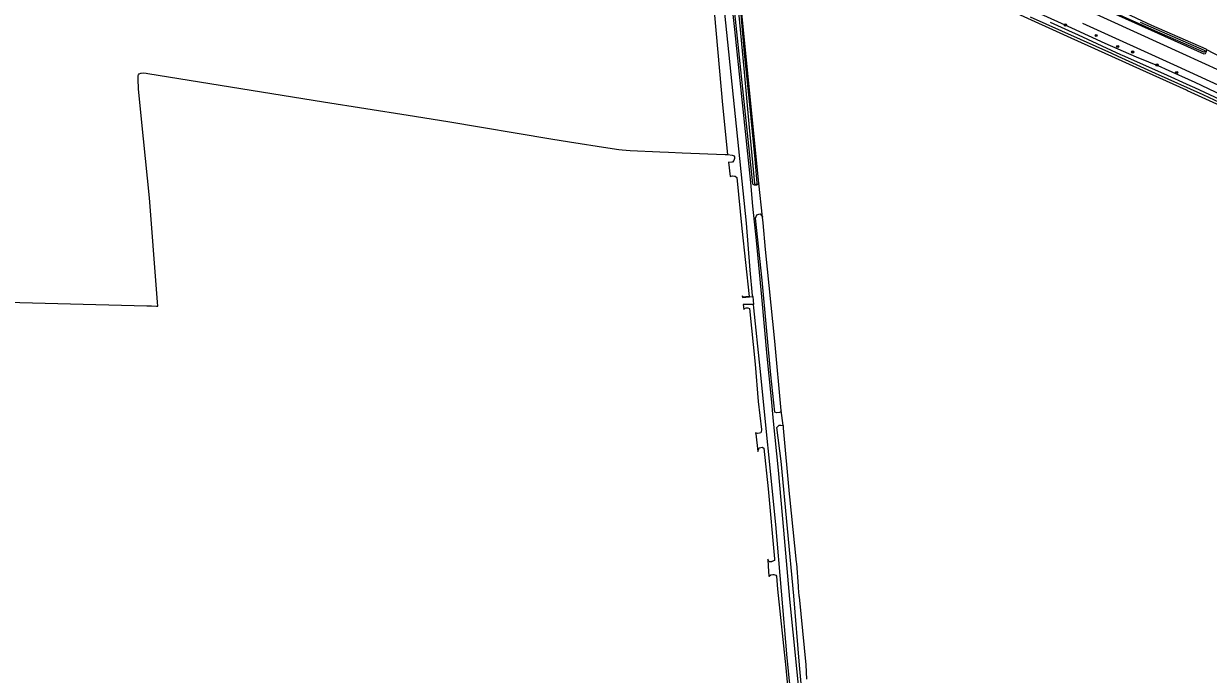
# Model space of a CAD drawing. Extents: x 126000 to 131009, y 393000 to 395500.
# Drawn here: x 127157.3 to 127601.7, y 394204.5 to 394448.3 of the extents above; entities that cross this region are included whole.
import ezdxf

# ---------------------------------------------------------------- set-up
doc = ezdxf.new("R2010")
doc.units = 0
doc.layers.add('gt-symb-boom', color=7, linetype='Continuous')
doc.layers.add('gx-grn-maaiveld', color=7, linetype='Continuous')

# ---------------------------------------------------------------- blocks, each defined once
blk = doc.blocks.new('gt0-BOOM')
at = {"layer": 'gt-symb-boom'}
for radius in [0.4, 0.2]:
    blk.add_circle((0, 0), radius, dxfattribs=at)

msp = doc.modelspace()

# ---------------------------------------------------------------- linework, layer by layer
at = {"layer": 'gx-grn-maaiveld'}
for p, q in [((127608.76, 394434.49), (127601.09, 394438.57)), ((127434.48, 394375.86), (127433.12, 394388.56)), ((127430.8, 394346.11), (127431.12, 394343.07)), ((127442.15, 394297.8), (127441.47, 394303.37))]:
    msp.add_line(p, q, dxfattribs=at)
for points in [[(127429.63, 394514.27), (127448.92, 394505.35), (127476.96, 394492.9), (127550.73, 394459.3), (127599.99, 394437.01), (127600.65, 394437.14), (127600.8, 394437.41), (127601.06, 394437.91), (127601.09, 394438.57)], [(127430.61, 394516.13), (127458.03, 394503.42), (127479.86, 394493.61), (127506.76, 394481.71), (127559.23, 394457.76), (127580.37, 394447.81), (127600.72, 394438.95), (127601.09, 394438.57)], [(127433.12, 394388.56), (127432.94, 394388.32), (127432.75, 394388.08), (127432.17, 394387.88), (127432.1, 394387.86), (127431.48, 394387.86), (127431.02, 394388.02), (127430.87, 394388.33), (127419.62, 394495.24), (127419.94, 394496.17), (127420.33, 394496.55), (127421.21, 394496.81), (127421.34, 394496.85), (127421.95, 394496.61), (127422.25, 394496.37), (127422.42, 394496.23)], [(127433.12, 394388.56), (127431.88, 394400.98), (127424.72, 394472.35), (127423.48, 394485.81), (127422.57, 394495.76), (127422.42, 394496.23)], [(127615.9, 394413.2), (127593.85, 394423.24), (127593.57, 394423.37), (127573.56, 394432.4), (127569.37, 394434.3), (127550.29, 394442.92), (127528.51, 394452.76), (127505.19, 394463.29), (127495.74, 394467.56), (127486.69, 394471.65), (127482.57, 394473.51), (127481.67, 394473.92), (127467.93, 394480.15), (127453, 394486.93), (127452.02, 394487.38), (127447.58, 394489.4), (127447.56, 394489.4), (127432.85, 394496.39)], [(127609.69, 394420.18), (127596.72, 394426.34), (127585.65, 394431.3), (127584.06, 394432.02), (127574.75, 394435.85), (127562.96, 394440.89), (127550.55, 394446.62), (127533.62, 394454.35), (127513.82, 394463.04), (127510.56, 394464.51), (127496.32, 394470.94), (127477.36, 394479.94), (127465.72, 394485.27), (127457.85, 394488.87), (127446.62, 394494.01), (127446.27, 394494.16), (127435.12, 394499.22), (127433.87, 394499.36)], [(127417.84, 394494.15), (127422.73, 394457.65), (127423.99, 394446.11), (127429.9, 394388.81), (127430.73, 394379.99), (127432.05, 394367.11), (127434.06, 394345.95), (127436.12, 394323.73), (127437.67, 394307.78), (127438.49, 394299.31), (127440.32, 394281.01), (127442.38, 394258.52), (127444.64, 394232.6), (127447.13, 394207.94), (127449.05, 394187.54), (127451.82, 394160.24), (127454.62, 394127.5), (127459.07, 394086.36)], [(127421.49, 394399.26), (127419.63, 394417.9), (127416.54, 394451.48), (127416.12, 394455.99)], [(127430.8, 394346.11), (127430.75, 394346.53), (127429.78, 394355.95), (127428.45, 394373.54), (127419.8, 394457.19)], [(127425.16, 394455.44), (127427.43, 394431.49), (127429.48, 394409.47), (127431.45, 394388.41), (127431.47, 394388.37), (127431.5, 394388.33), (127431.53, 394388.29), (127431.56, 394388.26), (127431.6, 394388.23), (127431.63, 394388.2), (127431.67, 394388.18), (127431.71, 394388.16), (127431.76, 394388.14), (127431.8, 394388.12), (127431.85, 394388.11), (127431.89, 394388.11), (127431.94, 394388.11), (127431.99, 394388.11), (127432.03, 394388.11), (127432.08, 394388.12)], [(127432.08, 394388.12), (127432.12, 394388.14), (127432.15, 394388.15), (127432.17, 394388.16), (127432.21, 394388.18), (127432.25, 394388.2), (127432.28, 394388.23), (127432.32, 394388.26), (127432.35, 394388.3), (127432.38, 394388.34), (127432.4, 394388.38), (127432.42, 394388.42), (127432.44, 394388.46), (127432.46, 394388.5), (127432.47, 394388.55), (127432.47, 394388.6), (127431.74, 394397.61), (127429.65, 394418.05), (127427.74, 394437.28), (127426.41, 394451.74)], [(127606.18, 394418.71), (127599.79, 394421.64), (127581.91, 394429.68), (127567.82, 394436.07), (127565.53, 394437.12), (127534.98, 394450.85)], [(127706.95, 394384.71), (127695.81, 394389.77), (127634.96, 394417.51), (127592.15, 394437.08), (127556.76, 394453.19)], [(127581.59, 394445.67), (127563.99, 394453.57)], [(127542.33, 394448.9), (127549.3, 394445.77), (127552.89, 394444.16), (127568.81, 394436.84), (127569.44, 394436.55), (127584.89, 394429.62), (127594.81, 394425.12), (127596.45, 394424.37), (127613.66, 394416.43)], [(127617.69, 394419.74), (127590.1, 394432.35), (127554.62, 394448.47)], [(127576.15, 394448.86), (127600.2, 394438.46), (127600.23, 394438.44), (127600.26, 394438.41), (127600.29, 394438.38), (127600.31, 394438.35), (127600.33, 394438.32), (127600.35, 394438.28), (127600.36, 394438.24), (127600.37, 394438.21), (127600.38, 394438.17), (127600.39, 394438.13), (127600.39, 394438.09), (127600.39, 394438.05), (127600.38, 394438.01), (127600.37, 394437.97), (127600.36, 394437.93), (127600.34, 394437.9), (127600.33, 394437.86), (127600.3, 394437.83), (127600.28, 394437.8), (127600.25, 394437.77), (127600.22, 394437.74), (127600.19, 394437.72), (127600.17, 394437.7), (127600.16, 394437.69), (127600.12, 394437.68), (127600.09, 394437.66), (127600.05, 394437.65), (127600.01, 394437.64), (127599.97, 394437.64), (127581.59, 394445.67)], [(127136.58, 394344.33), (127203.45, 394342.65), (127204.07, 394342.64), (127205.23, 394342.6), (127207.18, 394342.52), (127207.59, 394342.51), (127207.47, 394344), (127207.23, 394347.18), (127204.46, 394383.02), (127202.23, 394405.15), (127200.36, 394423.76), (127200.28, 394427.73), (127200.27, 394428.84), (127200.31, 394428.93), (127200.4, 394429.2), (127200.65, 394429.54), (127201.27, 394429.79), (127201.33, 394429.81), (127202.12, 394429.9), (127203.25, 394429.78), (127203.87, 394429.68), (127269.72, 394419.12), (127301.5, 394414.03), (127316.41, 394411.64), (127355.06, 394405.23), (127362.09, 394404.1), (127376.45, 394401.79), (127380.58, 394401.23), (127381.8, 394401.13), (127384.83, 394400.88), (127395.93, 394400.27), (127399.25, 394400.14), (127404.27, 394399.96), (127404.38, 394399.95), (127420.46, 394399.35), (127421.13, 394399.29), (127421.49, 394399.26)], [(127421.49, 394399.26), (127423.1, 394399.11), (127423.77, 394398.8), (127424, 394398.43), (127423.96, 394397.84), (127423.74, 394397.04), (127423.26, 394396.5), (127422.99, 394396.48), (127421.98, 394396.38), (127421.75, 394396.39), (127422.35, 394391.07), (127423.24, 394391.28), (127423.91, 394391.22), (127424.22, 394391.19), (127424.81, 394390.76), (127426.72, 394371.62), (127429.41, 394346.15), (127429.03, 394346.03), (127428.24, 394345.93), (127427.71, 394345.86), (127427.25, 394345.95), (127426.87, 394346.38), (127426.94, 394345.76), (127430.8, 394346.11)], [(127441.47, 394303.37), (127441.04, 394302.61), (127440.79, 394302.58), (127439.76, 394302.44), (127439.09, 394302.7), (127437.54, 394316.79), (127434.38, 394352.19), (127431.85, 394375.45), (127432.36, 394376.72), (127433.03, 394376.94), (127433.64, 394377.14), (127434.41, 394375.96), (127434.48, 394375.86)], [(127441.47, 394303.37), (127439.03, 394329.34), (127435.62, 394363.72), (127434.68, 394373.76), (127434.48, 394375.86)], [(127431.12, 394343.07), (127427.25, 394343.04), (127427.46, 394341.22), (127427.72, 394341.64), (127428.32, 394341.81), (127428.65, 394341.83), (127428.99, 394341.85), (127429.63, 394341.63), (127431.66, 394320.75), (127432.79, 394306.7), (127434.1, 394296.26), (127434.01, 394295.24), (127433.8, 394294.99), (127433.28, 394294.87), (127432.57, 394294.7), (127431.89, 394295.04), (127431.94, 394294.64), (127432.71, 394288.04), (127433.26, 394289.39), (127433.81, 394289.52), (127434.33, 394289.64), (127434.96, 394289.26), (127436.59, 394274.02), (127438.98, 394247.71), (127438.9, 394247.11), (127437.98, 394246.72), (127437.92, 394246.69), (127436.9, 394246.7), (127436.4, 394247.59), (127436.59, 394245.03), (127436.88, 394241.27), (127436.96, 394241.33), (127437.56, 394241.78), (127438.38, 394241.86), (127438.7, 394241.9), (127439.47, 394241.68), (127439.72, 394241.3), (127440.12, 394236.38), (127443.22, 394206.88), (127446.3, 394173.43)], [(127456.64, 394077.82), (127454.65, 394098.59), (127451.17, 394136.87), (127443.75, 394210.72), (127439.46, 394260.62), (127433.61, 394319.11), (127431.24, 394341.84), (127431.12, 394343.07)], [(127459.07, 394086.36), (127459.72, 394086.64), (127460.37, 394086.93), (127455.81, 394131.07), (127448.82, 394202.37), (127448.28, 394207.91), (127446.27, 394233.88), (127441.5, 394284.4), (127439.86, 394296.97), (127440.71, 394297.81), (127441.32, 394297.81), (127442.15, 394297.8)], [(127442.15, 394297.8), (127442.15, 394296.79), (127444.5, 394272.17), (127444.62, 394271.06), (127447.11, 394246.54), (127447.18, 394246.01), (127447.85, 394237.57), (127447.86, 394237.4), (127447.9, 394236.85), (127448.14, 394233.87), (127448.18, 394233.48), (127450.74, 394207.99), (127450.94, 394202.61)]]:
    msp.add_lwpolyline(points, dxfattribs=at)

# ---------------------------------------------------------------- block references
at = {"layer": 'gt-symb-boom'}
for p in [(127548.09, 394447.87), (127559.6, 394443.9), (127567.71, 394439.82), (127573.31, 394437.74), (127582.43, 394432.86), (127589.84, 394430.05)]:
    msp.add_blockref('gt0-BOOM', p, dxfattribs=at)

doc.saveas('drawing.dxf')
